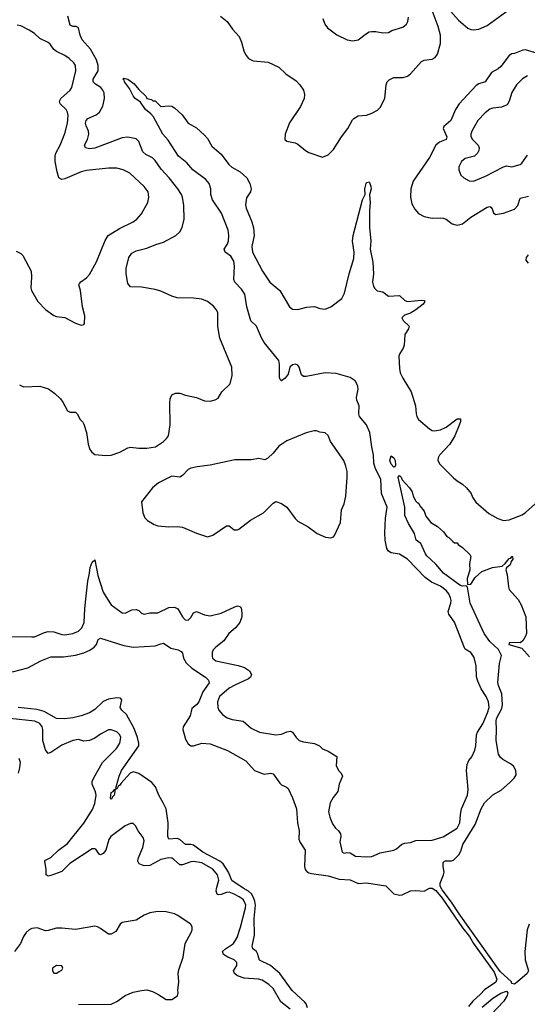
# Model space of a CAD drawing. Header units: inches. Extents: x 1694797 to 1849917, y 907313 to 1017959.
# Tile 384 of 656: x 1735382 to 1739082, y 967046 to 974224. Entities that reach past the tile are written whole.
import ezdxf

# ---------------------------------------------------------------- set-up
doc = ezdxf.new("R2010")
doc.units = ezdxf.units.IN
doc.header["$MEASUREMENT"] = 0
doc.layers.add('B7936', color=7, linetype='Continuous')
doc.layers.add('B7937', color=7, linetype='Continuous')

msp = doc.modelspace()

# ---------------------------------------------------------------- linework, layer by layer
at = {"layer": 'B7936', "color": 5}
for points, elevation in [([(1735037.8, 970000), (1735054.2, 969910), (1735081.3, 969810), (1735107.6, 969770), (1735130.9, 969750.9), (1735150, 969741.6), (1735190, 969734), (1735230, 969736.9), (1735290, 969728.5), (1735470, 969724.6), (1735490, 969726), (1735562.3, 969757.7), (1735590, 969764.7), (1735630, 969762), (1735690, 969741.5), (1735710, 969739.6), (1735770, 969749.1), (1735810, 969767.1), (1735834.2, 969790), (1735852.4, 969830), (1735856.9, 969930), (1735864.4, 970000)], 580), ([(1736022.8, 970000), (1736050, 969958.4), (1736130, 969900.2), (1736150, 969898.3), (1736199.1, 969920.9), (1736230, 969924.9), (1736250, 969917.4), (1736270, 969897.6), (1736290, 969889), (1736330, 969898.9), (1736390, 969900.2), (1736470, 969937.6), (1736510, 969940.3), (1736535.3, 969930), (1736567.7, 969870), (1736587.6, 969850), (1736610, 969847.6), (1736630, 969865.5), (1736650, 969900.3), (1736669.8, 969910.2), (1736730, 969885.8), (1736770, 969878.7), (1736850, 969897.4), (1736950, 969944.6), (1736970, 969950.3), (1736986.6, 969946.6), (1736995.4, 969935.4), (1737000.9, 969900.9), (1737000.8, 969870), (1736986.3, 969830), (1736956.1, 969790), (1736907.1, 969750), (1736870, 969695.4), (1736811.8, 969650), (1736793.4, 969630), (1736785.2, 969610), (1736784, 969584), (1736787, 969570), (1736810.7, 969550), (1736975.5, 969515.5), (1737020.2, 969500.2), (1737057.4, 969477.4), (1737071.9, 969450), (1737064, 969430), (1737050, 969419.8), (1736950, 969373.4), (1736910.2, 969350), (1736838.7, 969290), (1736824.6, 969250), (1736827.2, 969210), (1736834.6, 969190), (1736859.8, 969159.8), (1736895.4, 969135.4), (1736930, 969123.5), (1737010.7, 969110), (1737070, 969058.5), (1737130, 969029.1), (1737250, 969011.7), (1737290, 969015.2), (1737330, 969032.9), (1737356.3, 969036.3), (1737370.2, 969030.2), (1737397.6, 968990), (1737419.1, 968970), (1737450, 968960.7), (1737530, 968947.6), (1737567.3, 968930), (1737590, 968907.7), (1737630, 968890.6), (1737693, 968853), (1737690, 968786), (1737705.3, 968750), (1737726, 968730), (1737736.4, 968710), (1737710.3, 968650), (1737701.4, 968598.6), (1737666.8, 968553.2), (1737646.1, 968513.9), (1737632.6, 968450), (1737641.7, 968410), (1737662.6, 968362.6), (1737684.2, 968330), (1737707.2, 968310), (1737720.2, 968290), (1737722.3, 968270), (1737717, 968230), (1737734, 968154), (1737748.3, 968148.3), (1737767.6, 968152.4), (1737790, 968150.4), (1737830, 968126.5), (1737910, 968120.4), (1737950, 968124.4), (1738009.8, 968150.2), (1738110, 968169.1), (1738130, 968179), (1738167.5, 968212.5), (1738190, 968222), (1738230, 968225.5), (1738270, 968239.6), (1738390, 968243.1), (1738470, 968267.4), (1738570, 968329.3), (1738589.8, 968370), (1738595, 968430), (1738603.7, 968470), (1738647.3, 968570), (1738650.9, 968610.9), (1738638.9, 968750), (1738644.6, 968795.4), (1738655.6, 968824.4), (1738676.9, 968850), (1738700.3, 968899.7), (1738707.4, 968930), (1738710.9, 969010), (1738718.5, 969030), (1738758.1, 969090), (1738791.6, 969170), (1738803.4, 969210), (1738799.1, 969250), (1738781.7, 969290), (1738745.4, 969345.4), (1738720.9, 969400.9), (1738713.2, 969433.2), (1738710, 969514), (1738694.3, 969574.3), (1738671.7, 969611.7), (1738630, 969634.5), (1738623.8, 969643.8), (1738551.5, 969831.5), (1738510.8, 969890.8), (1738505.8, 969910), (1738524.6, 969970), (1738526.3, 969990), (1738524.8, 970000)], 580), ([(1739095.3, 967630), (1739082, 967590), (1739064, 967430), (1739066.5, 967370), (1739091.7, 967290), (1739081.6, 967270), (1739010, 967209.3), (1738990, 967194), (1738970, 967198), (1738967, 967210), (1738885.4, 967285.4), (1738585.9, 967705.9), (1738530.5, 967790.5), (1738461.6, 967881.6), (1738448.1, 967908.1), (1738446.6, 967930), (1738472.3, 967990), (1738476.4, 968010), (1738468.4, 968050), (1738470, 968079.1), (1738478.4, 968090), (1738487.2, 968092.8), (1738530, 968091.8), (1738543.2, 968096.8), (1738583.8, 968136.2), (1738598.3, 968161.7), (1738612.7, 968210), (1738703.3, 968356.7), (1738745, 968470), (1738770, 968514.3), (1738830, 968573.7), (1738891.9, 968608.1), (1738956.2, 968663.8), (1738986.5, 968693.5), (1739000.7, 968719.3), (1738999.9, 968750), (1738981.4, 968781.4), (1738959.4, 968799.4), (1738903.5, 968830), (1738886.4, 968846.4), (1738871.6, 968870), (1738855.6, 968970), (1738858.6, 969050), (1738854.4, 969110), (1738859, 969130), (1738896.3, 969203.7), (1738902.1, 969230), (1738896.7, 969310), (1738871.6, 969370), (1738867.3, 969392.7), (1738880.4, 969530), (1738894.5, 969590), (1738872.1, 969632.1), (1738810, 969689.7), (1738768.6, 969750), (1738666.7, 969970), (1738661.6, 970000)], 560), ([(1739013.5, 970000), (1739016.5, 969996.5), (1739037.5, 969957.5), (1739071, 969870), (1739076.3, 969750), (1739070, 969729.7), (1739050, 969696.9), (1739030, 969680.9), (1738956, 969684), (1738950, 969682), (1738946.7, 969670), (1739042.3, 969642.3), (1739098.9, 969578.9)], 560), ([(1735330.3, 969470.3), (1735440.6, 969499.4), (1735535.4, 969550), (1735610, 969579.8), (1735701, 969579), (1735788.2, 969591.8), (1735850, 969609.3), (1735892.5, 969627.5), (1735924.7, 969650), (1735941.3, 969670), (1735954.8, 969705.2), (1735970, 969714.9), (1736142.2, 969662.2), (1736210, 969649.2), (1736370, 969658.4), (1736410, 969674.9), (1736430, 969678), (1736483.1, 969643.1), (1736538, 969630), (1736559.2, 969619.2), (1736570, 969604.7), (1736576, 969570), (1736596.2, 969536.2), (1736636.6, 969496.6), (1736736.9, 969430), (1736759, 969410), (1736763.5, 969390), (1736716.8, 969323.2), (1736688.9, 969250), (1736671, 969229), (1736637.7, 969202.3), (1736625, 969150), (1736573.4, 969070), (1736570.4, 969050), (1736590, 968978), (1736610, 968944.7), (1736630, 968931.3), (1736650, 968931.3), (1736709.3, 968950.7), (1736770, 968945.3), (1736897.2, 968897.2), (1737030, 968821.3), (1737094.8, 968750), (1737163.4, 968723.4), (1737210, 968731.7), (1737230, 968726), (1737278, 968658), (1737290, 968646.4), (1737326, 968630), (1737338.3, 968618.3), (1737371.5, 968551.5), (1737399, 968470), (1737407.4, 968370), (1737418.7, 968310), (1737416.9, 968250), (1737425.8, 968225.8), (1737462, 968170), (1737457.5, 968050), (1737463.9, 968030), (1737475.4, 968015.4), (1737490, 968005.2), (1737510, 968000.2), (1737630, 967981.5), (1737710, 967958), (1737790, 967953.8), (1737850, 967927.7), (1737910, 967932.4), (1738050, 967910.3), (1738110, 967850.5), (1738150, 967840.7), (1738170, 967844.9), (1738230, 967872.2), (1738270, 967874.9), (1738330, 967870.4), (1738370, 967893.4), (1738390, 967891.6), (1738414.8, 967874.8), (1738460.9, 967820.9), (1738610, 967604.2), (1738660.3, 967540.3), (1738690, 967488.6), (1738840.3, 967280.3), (1738859.1, 967230), (1738852, 967208), (1738770, 967152), (1738740.9, 967119.1), (1738684.4, 967070), (1738653.7, 967030)], 560), ([(1737481.2, 967021.2), (1737470.5, 967050), (1737461.5, 967061.5), (1737367.8, 967147.8), (1737278.5, 967270), (1737210, 967328.6), (1737130, 967368.7), (1737116.8, 967416.8), (1737108.6, 967430), (1737082.2, 967450), (1737075.7, 967470), (1737092.8, 967550), (1737091.4, 967671.4), (1737102.1, 967770), (1737097.3, 967797.3), (1737084.9, 967830), (1737071.4, 967851.4), (1737050, 967869.9), (1737010, 967891.8), (1736928.4, 967948.4), (1736903, 968010), (1736864.1, 968070), (1736842.1, 968090), (1736716.2, 968156.2), (1736650, 968207.1), (1736630, 968211.3), (1736590, 968209.9), (1736550, 968247.2), (1736530, 968255.5), (1736469.7, 968250), (1736461.4, 968270), (1736465, 968370), (1736448.8, 968470), (1736431.3, 968510), (1736395.9, 968570), (1736371.3, 968631.3), (1736344.1, 968664.1), (1736250, 968727.7), (1736210, 968740.6), (1736188.4, 968731.6), (1736121.1, 968658.9), (1736110, 968640.5), (1736101.5, 968638.5), (1736090, 968614), (1736082.9, 968622.9), (1736106.1, 968710), (1736123.1, 968750), (1736251.1, 968930), (1736251.2, 968950), (1736240.9, 968990), (1736217, 969057), (1736159.9, 969159.9), (1736127, 969190), (1736114.3, 969210), (1736126.5, 969266.5), (1736117.9, 969277.9), (1736090, 969281.3), (1736028.7, 969271.3), (1735990, 969252.5), (1735930, 969195.9), (1735890, 969171.9), (1735829.8, 969149.8), (1735770, 969135.6), (1735707.6, 969127.6), (1735650, 969129.7), (1735559.7, 969179.7), (1735510, 969194.6), (1735370.2, 969209.8)], 560), ([(1737353.8, 967010), (1737285.3, 967065.3), (1737230, 967160.4), (1737197.7, 967190), (1737150, 967222.9), (1737122, 967230), (1737017.6, 967237.6), (1736970, 967254.2), (1736948.5, 967270), (1736941, 967290), (1736965.6, 967330), (1736965.3, 967350), (1736945.4, 967370), (1736898.5, 967390), (1736868.5, 967410), (1736861, 967430), (1736882, 967450), (1736941.6, 967490), (1736966.2, 967533.8), (1736991.7, 967608.3), (1737027.5, 967750), (1737029.4, 967770), (1737018.6, 967798.6), (1737010, 967810.4), (1736981.1, 967830), (1736946.6, 967850), (1736910, 967863.1), (1736890, 967861.7), (1736850, 967846.7), (1736830, 967844.7), (1736821.6, 967850), (1736815, 967870), (1736817.3, 967890), (1736834.3, 967950), (1736824.2, 967990), (1736790, 968030.5), (1736710, 968077.2), (1736650, 968087.5), (1736630, 968084.4), (1736570, 968062.4), (1736550, 968062.2), (1736503.5, 968103.5), (1736490, 968110.7), (1736470, 968112.8), (1736410, 968102.1), (1736330, 968058.1), (1736290, 968056.2), (1736251.8, 968070), (1736243.1, 968090), (1736244.5, 968110), (1736280.3, 968190), (1736290, 968238), (1736282.3, 968262.3), (1736246.6, 968310), (1736226.8, 968346.8), (1736210, 968364), (1736190, 968365.2), (1736150, 968346.6), (1736045.3, 968270), (1736032, 968248), (1736010.2, 968170), (1735990, 968146.2), (1735970, 968135.8), (1735961.2, 968141.2), (1735936.1, 968176.1), (1735930, 968179.8), (1735910, 968178.9), (1735748.5, 968071.5), (1735690, 968015.1), (1735610, 967984.5), (1735590, 967980.5), (1735574.5, 967990), (1735575.9, 968030), (1735566, 968090), (1735570, 968098), (1735610, 968116.5), (1735664, 968170), (1735730, 968219.2), (1735850, 968367.5), (1735913.8, 968466.2), (1735930.4, 968510), (1735938.4, 968570), (1735935.2, 968595.2), (1735910.5, 968650), (1735910.6, 968670), (1735921.8, 968698.2), (1735984.5, 968810), (1736086.5, 968910), (1736112.5, 968950), (1736118.2, 968990), (1736111.1, 969011.1), (1736090, 969031.9), (1736050, 969046.6), (1736030, 969046.8), (1735970, 969015.2), (1735930, 968986.5), (1735890, 968969), (1735850, 968965.4), (1735810, 968976.8), (1735770, 968968.5), (1735690, 968935), (1735610, 968881), (1735590, 968873.3), (1735570, 968900.5), (1735551.9, 968970), (1735549.9, 969049.9), (1735545.2, 969070), (1735530, 969092.1), (1735491.2, 969110), (1735310, 969129.4)], 580), ([(1735372.8, 968730), (1735383, 968770), (1735387.6, 968810), (1735378.9, 968838.9)], 620), ([(1735810, 967044.6), (1736050, 967046.7), (1736090, 967065.5), (1736150, 967110.4), (1736210, 967134.9), (1736270, 967147.7), (1736310, 967150.6), (1736350, 967140.7), (1736390, 967120.7), (1736450, 967080.7), (1736490, 967082), (1736532.8, 967107.2), (1736538.4, 967130), (1736535.6, 967150), (1736543.1, 967210), (1736537.4, 967270), (1736541.5, 967298.5), (1736574.6, 967390), (1736587.7, 967490), (1736631.9, 967570), (1736638.7, 967590), (1736638.5, 967610), (1736628.9, 967628.9), (1736618.3, 967638.3), (1736533.7, 967693.7), (1736510, 967704.7), (1736450, 967719.7), (1736390, 967722.7), (1736330, 967712.8), (1736290, 967696.9), (1736230, 967660.4), (1736130, 967643.5), (1736115.3, 967630), (1736082, 967578), (1736050, 967558.2), (1736030, 967557.6), (1735970, 967599.8), (1735950, 967610.9), (1735930, 967615.3), (1735790, 967591.7), (1735690, 967601.7), (1735650, 967601.1), (1735590, 967583.5), (1735570, 967582), (1735510, 967602.7), (1735470, 967598), (1735450, 967589.7), (1735430, 967569.6), (1735410, 967539.6), (1735386.7, 967490), (1735343.5, 967430)], 620), ([(1738754.6, 967025.4), (1738830, 967090.4), (1738890, 967128), (1738930, 967141), (1738941, 967130), (1738935.5, 967110), (1738912, 967070), (1738817.4, 966970)], 560)]:
    msp.add_lwpolyline(points, dxfattribs=dict(at, elevation=elevation))
for points, elevation in [([(1736050, 968538), (1736044, 968550), (1736049.8, 968590), (1736063.3, 968596.7), (1736074.8, 968614.8), (1736082, 968610), (1736073.2, 968606.8), (1736076.2, 968596.2), (1736070.2, 968570.2), (1736059.9, 968560.1)], 560), ([(1735650, 967328.7), (1735622, 967310), (1735622, 967290), (1735630, 967274), (1735650, 967272), (1735670, 967284.7), (1735690, 967294), (1735695.3, 967310), (1735690, 967326)], 640)]:
    msp.add_lwpolyline(points, close=True, dxfattribs=dict(at, elevation=elevation))
at = {"layer": 'B7937', "color": 5}
for points, elevation in [([(1736846, 974250), (1736895.5, 974210), (1736933.8, 974153.8), (1736980.9, 974100.9), (1736999.5, 974059.5), (1737016.2, 973996.2), (1737028.9, 973968.9), (1737050, 973940.5), (1737084.2, 973924.2), (1737194.3, 973914.3), (1737270, 973878.8), (1737321, 973830), (1737398.5, 973778.5), (1737424.9, 973750), (1737450.6, 973710), (1737457.5, 973677.5), (1737455.8, 973650), (1737428.5, 973590), (1737349.1, 973470.9), (1737316.4, 973390), (1737314, 973350), (1737330, 973338), (1737390, 973326.5), (1737410, 973316.5), (1737464.9, 973270), (1737490, 973254.9), (1737590, 973220.7), (1737630, 973239.3), (1737670, 973278.4), (1737728.7, 973370), (1737774.6, 973430), (1737807.4, 973492.6), (1737817, 973503), (1737850, 973522), (1737910, 973528.8), (1737950, 973541.3), (1737990, 973564.4), (1738010, 973583.8), (1738043.5, 973650), (1738054, 973750), (1738061.8, 973770), (1738074.7, 973785.3), (1738110, 973801.2), (1738177.8, 973802.2), (1738210, 973811.8), (1738230, 973828.8), (1738310, 973918.9), (1738330, 973928.9), (1738390, 973936.5), (1738410, 973947.2), (1738428.2, 973971.8), (1738448.7, 974051.3), (1738448.9, 974110), (1738433.8, 974173.8), (1738367.2, 974350)], 620), ([(1738504.8, 974304.8), (1738581, 974221), (1738650, 974161.7), (1738671.3, 974151.3), (1738690, 974149.1), (1738730, 974155.5), (1738790, 974181.8), (1738950, 974298.3)], 620), ([(1735381.7, 971561.7), (1735410, 971548), (1735530, 971551.8), (1735591.7, 971531.7), (1735638.3, 971498.3), (1735679, 971459), (1735696, 971436), (1735730, 971371.3), (1735750, 971362), (1735790, 971362), (1735802, 971350), (1735822, 971310), (1735842, 971290), (1735850, 971274), (1735870, 971214), (1735880.7, 971130), (1735894.4, 971090), (1735906.7, 971070), (1735930, 971053.7), (1736010, 971046.4), (1736050, 971049.3), (1736111.8, 971070), (1736170, 971102.7), (1736190, 971107.7), (1736250, 971100.2), (1736310, 971100.2), (1736371.2, 971108.8), (1736431.5, 971150), (1736453.3, 971170), (1736466, 971190), (1736478.9, 971270), (1736475.6, 971430), (1736480.1, 971459.9), (1736491.7, 971488.3), (1736518.9, 971501.1), (1736550, 971500.4), (1736590, 971486), (1736670.4, 971470.4), (1736730, 971446), (1736770, 971443.8), (1736807.5, 971452.5), (1736830, 971464.9), (1736854.5, 971510), (1736915.4, 971570), (1736929.8, 971630.2), (1736927.3, 971690), (1736841.6, 971901.6), (1736826.1, 971986.1), (1736825.4, 972090), (1736815.4, 972110), (1736794.6, 972134.6), (1736750, 972168.4), (1736710, 972187.4), (1736650, 972193.8), (1736530, 972196.1), (1736490, 972207.6), (1736410, 972245), (1736370, 972256.5), (1736270, 972274), (1736190, 972275.4), (1736170, 972300.9), (1736157.3, 972370), (1736158.3, 972410), (1736178.5, 972490), (1736198.7, 972521.3), (1736230, 972539.8), (1736310, 972557.7), (1736375.4, 972584.6), (1736430, 972601.1), (1736519.6, 972650), (1736550, 972676.4), (1736567.1, 972710), (1736580.4, 972770), (1736578, 972870), (1736569.8, 972929.8), (1736562, 972950), (1736535.1, 972990), (1736471.7, 973071.7), (1736413.6, 973133.6), (1736370, 973196.1), (1736350, 973215.7), (1736301.2, 973241.2), (1736280, 973260), (1736250, 973335.1), (1736230, 973354.2), (1736170, 973366.2), (1736130, 973363.4), (1735930, 973287.7), (1735890, 973283), (1735861.3, 973290), (1735855.3, 973310), (1735875.3, 973350), (1735886.5, 973390), (1735883.2, 973410), (1735865.6, 973450), (1735862.1, 973470), (1735865.8, 973490), (1735877.7, 973502.3), (1735940.4, 973530), (1735963.5, 973550), (1735987.5, 973592.5), (1735999.2, 973650), (1735998, 973690), (1735989.1, 973710), (1735972.7, 973730), (1735933.9, 973753.9), (1735917.4, 973770), (1735916.6, 973790), (1735953, 973850), (1735953.9, 973890), (1735941.5, 973930), (1735897.3, 974010), (1735837.1, 974077.1), (1735823.1, 974110), (1735810, 974165.1), (1735794.2, 974174.2), (1735770, 974173), (1735750, 974184.8), (1735732.1, 974250)], 620), ([(1737592.8, 974232.8), (1737606, 974190), (1737624.8, 974164.8), (1737694.4, 974114.4), (1737770, 974077.1), (1737810, 974070.5), (1737850, 974076.3), (1737910, 974122.8), (1737930, 974134.8), (1737950, 974138.8), (1737978, 974138), (1738030, 974126.8), (1738070, 974131), (1738094.8, 974145.2), (1738175.3, 974170), (1738202.7, 974190), (1738212.7, 974210), (1738217, 974243)], 640), ([(1735357.5, 972537.5), (1735390, 972518.8), (1735404.1, 972504.1), (1735465.5, 972390), (1735468, 972350), (1735462, 972270), (1735467.7, 972250), (1735514.9, 972170), (1735570, 972110.7), (1735630, 972067.7), (1735650, 972060.7), (1735710, 972053.4), (1735790, 972010.8), (1735830, 971998), (1735850, 972002), (1735855.3, 972010), (1735856, 972064), (1735840.5, 972130), (1735824.7, 972250), (1735814, 972290), (1735818.7, 972301.3), (1735826.9, 972313.1), (1735870, 972342), (1735890, 972366.8), (1735941.6, 972458.4), (1736004.9, 972615.1), (1736028, 972650), (1736110, 972702), (1736209.8, 972750.2), (1736235.1, 972770), (1736270, 972808.2), (1736316.4, 972890), (1736324.4, 972930), (1736318, 972970), (1736290, 973007.6), (1736185, 973105), (1736137.2, 973130), (1736090, 973141), (1736030, 973141), (1735870, 973124.2), (1735830, 973114.2), (1735710, 973063.9), (1735690, 973059.7), (1735667.8, 973070), (1735654.1, 973114.1), (1735640.9, 973190), (1735641.5, 973230), (1735646, 973250), (1735677.2, 973310), (1735710, 973394.8), (1735730.6, 973469.4), (1735734.3, 973525.7), (1735731.4, 973550), (1735720.9, 973570), (1735678, 973610), (1735672.6, 973630), (1735683.1, 973650), (1735749.7, 973710), (1735761, 973730), (1735792.4, 973850), (1735787.8, 973890), (1735775.6, 973910), (1735741.6, 973941.6), (1735710, 973963.5), (1735651, 973991), (1735630, 974007), (1735604.7, 974044.7), (1735590, 974058), (1735530, 974087.6), (1735490, 974122.9), (1735450, 974147.3), (1735390, 974178.4), (1735363.9, 974183.9)], 640), ([(1739150, 973980.1), (1739070, 974002.9), (1739050, 974001.1), (1738990, 973976.8), (1738970, 973974.7), (1738950, 973962.2), (1738890, 973882), (1738870, 973865.4), (1738821, 973839), (1738776, 973770), (1738730, 973756.2), (1738710, 973743.9), (1738585.2, 973610), (1738558.8, 973570), (1738525.2, 973490), (1738474.3, 973445.7), (1738469.4, 973430), (1738497, 973370), (1738491.8, 973350), (1738442.6, 973330), (1738414.7, 973310), (1738370, 973218), (1738250, 973047.3), (1738233.4, 972990), (1738231.2, 972930), (1738240.6, 972880.6), (1738261.5, 972841.5), (1738290, 972812), (1738330, 972788.9), (1738390, 972776), (1738450, 972779.5), (1738470, 972776.5), (1738490.6, 972770), (1738534.5, 972734.5), (1738570, 972725.2), (1738610, 972736), (1738670, 972783.5), (1738790, 972856.5), (1738810, 972861.6), (1738816.3, 972856.3), (1738825.2, 972845.2), (1738836.3, 972816.3), (1738850, 972802.6), (1738910, 972812.4), (1738990, 972843.1), (1739013.7, 972870), (1739030, 972921.6), (1739090, 972938)], 620), ([(1738524.8, 970000), (1738523.2, 970010), (1738510, 970037.8), (1738490, 970061.8), (1738450, 970094.5), (1738384, 970124), (1738337.7, 970157.7), (1738210, 970291), (1738150, 970327.6), (1738090, 970338), (1738069.9, 970349.9), (1738058, 970370), (1738046.5, 970430), (1738044.2, 970484.2), (1738047.9, 970590), (1738061.3, 970670), (1738019.9, 970770), (1738013.8, 970873.8), (1737976.9, 970950), (1737964.8, 970990), (1737962.1, 971050), (1737948.8, 971110), (1737934.7, 971214.7), (1737909.9, 971270), (1737858, 971330), (1737854.1, 971350), (1737855.9, 971410), (1737838.6, 971450), (1737837.7, 971470), (1737849.2, 971530), (1737847.9, 971550), (1737840.2, 971570), (1737827.2, 971590), (1737790, 971616.1), (1737690, 971643.7), (1737610, 971650.6), (1737470, 971622), (1737450, 971623.5), (1737435.4, 971635.4), (1737419.6, 971690), (1737410, 971706), (1737392.1, 971712.1), (1737370, 971707.4), (1737351.5, 971690), (1737340.1, 971639.9), (1737316.1, 971610), (1737290, 971591.6), (1737280.3, 971600.3), (1737276.2, 971616.2), (1737275.8, 971710), (1737270, 971740.3), (1737164.9, 971870), (1737144.2, 971904.2), (1737109, 971989), (1737067.4, 972027.4), (1737038.9, 972130), (1737022.4, 972222.4), (1736999.9, 972259.9), (1736949.3, 972310), (1736942.7, 972330), (1736947.5, 972427.5), (1736942.5, 972462.5), (1736920.5, 972500.5), (1736879.6, 972530), (1736873, 972550), (1736895.2, 972584.8), (1736903.4, 972610), (1736907.5, 972650), (1736902.5, 972690), (1736854.2, 972814.2), (1736786.9, 972910), (1736776.5, 972950), (1736776, 972990), (1736763.2, 973030), (1736738.6, 973058.6), (1736644.6, 973130), (1736599.4, 973179.4), (1736540.4, 973230), (1736464.5, 973344.5), (1736425.5, 973390), (1736356.3, 973516.3), (1736338.2, 973538.2), (1736299.1, 973570), (1736263.1, 973623.1), (1736225, 973650), (1736210, 973667.6), (1736181.4, 973721.4), (1736146.8, 973770), (1736144.6, 973784.6), (1736133.2, 973790), (1736141.6, 973798.4), (1736170.2, 973790.2), (1736217, 973757), (1736250, 973714), (1736303.4, 973663.4), (1736310, 973648.2), (1736342, 973642), (1736352.7, 973632.7), (1736370, 973632), (1736411.3, 973591.3), (1736470, 973596.3), (1736490, 973593), (1736510, 973580.7), (1736566.8, 973530), (1736610.6, 973470.6), (1736670, 973434.8), (1736730, 973382.8), (1736750, 973358.8), (1736782.3, 973302.3), (1736850, 973244.4), (1736907.4, 973167.4), (1736929.5, 973149.5), (1736990, 973115.6), (1737037.7, 973070), (1737059.5, 973030), (1737070.2, 972990.2), (1737063.6, 972970), (1737035.7, 972924.3), (1737026.9, 972873.1), (1737031.9, 972850), (1737074.2, 972750), (1737086.6, 972706.6), (1737090.2, 972650.2), (1737073.8, 972570), (1737079.6, 972530), (1737151.5, 972391.5), (1737205.8, 972310), (1737277.8, 972250), (1737348.8, 972130), (1737370, 972114), (1737410, 972112), (1737472.2, 972127.8), (1737530, 972132.9), (1737570, 972117.6), (1737610, 972113.2), (1737650, 972131.1), (1737730, 972190.3), (1737750, 972230.4), (1737783.8, 972370), (1737817.5, 972482.5), (1737820.3, 972530), (1737809.1, 972609.1), (1737812, 972650), (1737880.4, 972910), (1737899.5, 972950), (1737897.6, 972990), (1737907, 973030), (1737910, 973036.4), (1737930, 973042.8), (1737942.6, 973010), (1737944.4, 972990), (1737932.1, 972947.9), (1737937.2, 972890), (1737931.8, 972830), (1737931, 972710), (1737941.3, 972610), (1737936.6, 972550), (1737957, 972457), (1737960.3, 972370), (1737954.2, 972310), (1737962, 972282), (1737970, 972264.9), (1737987.1, 972247.1), (1738030, 972239.5), (1738070, 972208.9), (1738150, 972212.7), (1738190, 972177), (1738210, 972169.2), (1738310, 972178.9), (1738330, 972177.3), (1738336.3, 972170), (1738323.8, 972150), (1738270, 972107.6), (1738230, 972084.2), (1738188, 972070), (1738168.8, 972050), (1738176.4, 972030), (1738221.6, 971990), (1738217, 971970), (1738190.8, 971929.2), (1738185, 971850), (1738178.4, 971830), (1738153.5, 971790), (1738146.5, 971770), (1738150, 971681), (1738156.2, 971650), (1738175, 971610), (1738234.8, 971510), (1738267.7, 971410), (1738271.6, 971350), (1738278, 971330), (1738290.3, 971310), (1738370, 971241.1), (1738390, 971229), (1738407.1, 971227.1), (1738450, 971234.5), (1738490, 971252.9), (1738570, 971314.9), (1738594.3, 971314.3), (1738594.3, 971294.3), (1738586.7, 971266.7), (1738555.2, 971190), (1738517.5, 971130), (1738442.7, 971050), (1738432, 971030), (1738430.4, 971010), (1738444.2, 970984.2), (1738544.1, 970884.1), (1738570, 970861.3), (1738610, 970837.4), (1738639.5, 970810), (1738672.2, 970770), (1738683.6, 970743.6), (1738707.5, 970707.5), (1738803, 970623), (1738868.1, 970588.1), (1738910, 970573.1), (1738950, 970578.5), (1739045.2, 970614.8), (1739070, 970632.2), (1739202, 970750)], 580), ([(1739084.4, 973815.6), (1739047.1, 973792.9), (1739004.6, 973750), (1738970, 973692.3), (1738951.4, 973630), (1738936.2, 973603.8), (1738894.4, 973585.6), (1738830, 973579), (1738808.8, 973571.2), (1738774.6, 973545.4), (1738721.5, 973490), (1738679, 973410), (1738671.7, 973390), (1738671.8, 973371.8), (1738683.1, 973350), (1738723.1, 973310), (1738730.4, 973290), (1738728.5, 973270), (1738719.3, 973250), (1738696.3, 973230), (1738630, 973210.8), (1738603.1, 973190), (1738583.8, 973150), (1738583.8, 973130), (1738597.3, 973090), (1738620.7, 973070), (1738658.8, 973050), (1738690, 973047.3), (1738777, 973083), (1738908.7, 973151.3), (1738930, 973157.7), (1738970, 973150.2), (1739031.2, 973168.8), (1739042.8, 973177.2), (1739083, 973237)], 640), ([(1739087.7, 972510), (1739074.8, 972490), (1739071, 972470), (1739088.3, 972448.3)], 620), ([(1738661.6, 970000), (1738647.1, 970087.1), (1738637.6, 970097.6), (1738610, 970095), (1738590, 970102), (1738470.8, 970190), (1738415.5, 970255.5), (1738350, 970316.1), (1738339.8, 970330), (1738306, 970406), (1738272.3, 970430), (1738259.4, 970479.4), (1738216.9, 970550), (1738189.6, 970610), (1738189.2, 970669.2), (1738142, 970890), (1738150, 970902), (1738162, 970890), (1738171.3, 970870), (1738224.7, 970810), (1738242, 970782), (1738251.1, 970751.1), (1738270, 970714), (1738282, 970702), (1738290, 970702), (1738299.8, 970679.8), (1738330, 970641), (1738343.6, 970603.6), (1738379, 970559), (1738426.8, 970530), (1738470.7, 970490), (1738496.8, 970456.8), (1738511, 970450), (1738539.6, 970419.6), (1738551.3, 970411.3), (1738571.3, 970410), (1738578, 970398), (1738610, 970376), (1738664.5, 970324.5), (1738670.4, 970310), (1738662, 970258), (1738662.4, 970210), (1738645.2, 970150), (1738646, 970106), (1738670, 970108.7), (1738703.1, 970156.9), (1738750, 970201.6), (1738828.7, 970230), (1738899.1, 970240.9), (1738921.5, 970258.5), (1738950, 970294.8), (1738962, 970298), (1738970, 970310.8), (1738974, 970310), (1738978, 970290), (1738965.4, 970274.6), (1738958, 970250), (1738931, 970229), (1738926.8, 970213.2), (1738936.4, 970176.4), (1738944.4, 970090), (1738950.7, 970070), (1739013.5, 970000)], 560), ([(1735864.4, 970000), (1735878.3, 970130), (1735891.3, 970190), (1735894.9, 970230), (1735910, 970270.3), (1735930, 970285.5), (1735952, 970172), (1735990.1, 970050.1), (1736022.8, 970000)], 580)]:
    msp.add_lwpolyline(points, dxfattribs=dict(at, elevation=elevation))
for points, elevation in [([(1737527.6, 971227.6), (1737470, 971212.1), (1737330, 971153.5), (1737270, 971113.8), (1737230, 971064.1), (1737190, 971027.1), (1737170, 971015.6), (1737124.8, 971024.8), (1737070, 971014.5), (1736950, 971015.9), (1736770, 970975.3), (1736674.7, 970965.3), (1736630, 970955.3), (1736610, 970944.8), (1736570, 970901.7), (1736550, 970889.7), (1736490, 970896.3), (1736393.3, 970846.7), (1736350.6, 970810), (1736271, 970710), (1736280.7, 970630), (1736293.5, 970593.5), (1736312.9, 970572.9), (1736362.8, 970542.8), (1736390, 970534.9), (1736470, 970526), (1736530, 970528.5), (1736570, 970524.4), (1736670, 970481.3), (1736750, 970454.4), (1736790, 970467.1), (1736890, 970532.9), (1736910, 970533), (1736945.5, 970505.5), (1736970, 970505.7), (1736979.3, 970510), (1737063.7, 970576.3), (1737158.4, 970630), (1737230, 970698.8), (1737250, 970710.8), (1737290, 970696.3), (1737330, 970670.5), (1737390, 970587.3), (1737410, 970568), (1737485.8, 970525.8), (1737550, 970478.8), (1737610.7, 970450.7), (1737650, 970447.3), (1737670, 970454.8), (1737676.9, 970463.1), (1737720.6, 970559.4), (1737726.9, 970650), (1737746.2, 970693.8), (1737758.7, 970750), (1737769.8, 970890), (1737768.2, 970930), (1737760.3, 970970), (1737746, 971010), (1737646.9, 971150), (1737630, 971192), (1737610, 971211.6), (1737570, 971217.6), (1737546.3, 971226.3)], 620), ([(1738110, 970961.2), (1738090, 970983.7), (1738080.7, 971010), (1738090, 971044.7), (1738110, 971030.8), (1738119.3, 971010), (1738122.8, 970977.2), (1738116.3, 970963.7)], 560)]:
    msp.add_lwpolyline(points, close=True, dxfattribs=dict(at, elevation=elevation))

doc.saveas('drawing.dxf')
